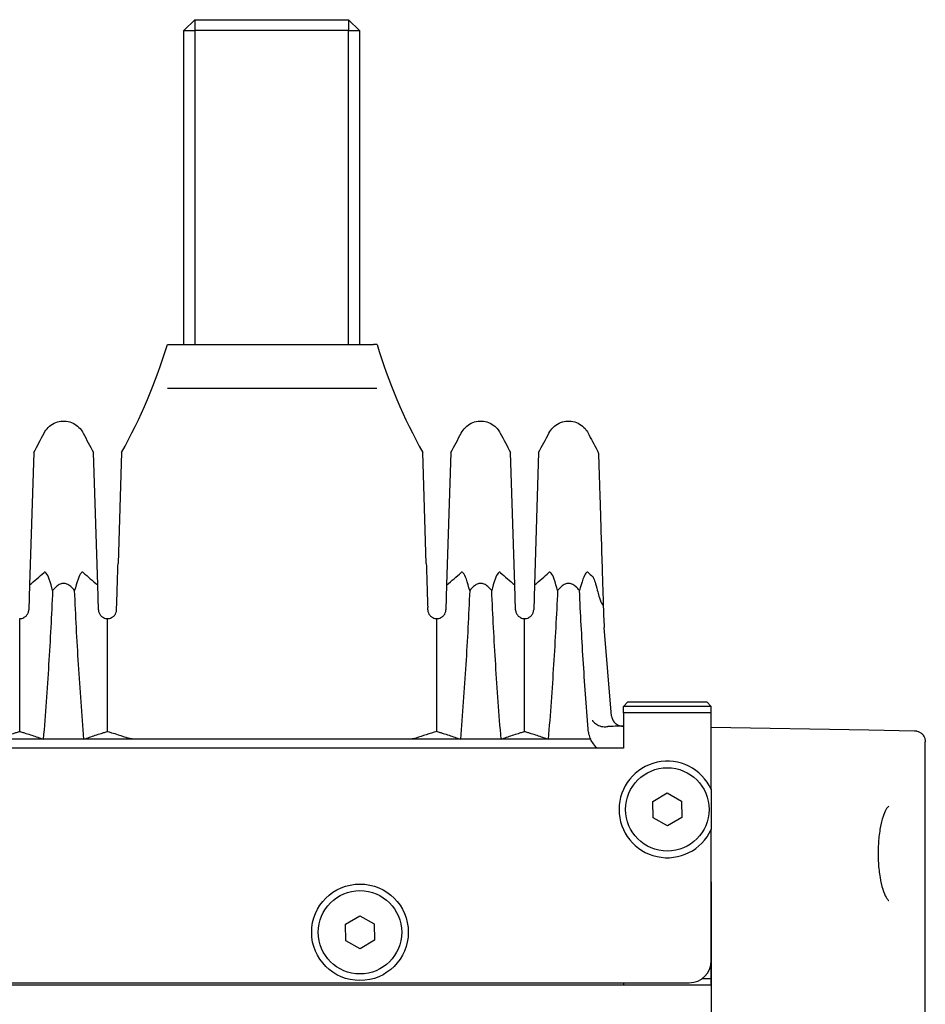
# Model space of a CAD drawing. Header units: millimetres. Extents: x 399 to 6076, y -1991 to 1602.
# Tile 270 of 324: x 5881 to 5922, y -351 to -306. Entities that reach past the tile are written whole.
import ezdxf

# ---------------------------------------------------------------- set-up
doc = ezdxf.new("R2010")
doc.units = ezdxf.units.MM
doc.layers.add('可見 (ISO)', color=7, linetype='Continuous', lineweight=25)

msp = doc.modelspace()

# ---------------------------------------------------------------- linework, layer by layer
at = {"layer": '可見 (ISO)'}
for p, q in [((5888.506, -305.625), (5888.006, -306.125)), ((5888.506, -305.625), (5895.506, -305.625)), ((5888.506, -305.625), (5888.506, -306.125)), ((5895.506, -305.625), (5895.506, -306.125)), ((5895.506, -305.625), (5896.006, -306.125)), ((5888.006, -320.425), (5888.006, -306.125)), ((5888.006, -306.125), (5888.506, -306.125)), ((5895.506, -306.125), (5888.506, -306.125)), ((5888.506, -306.125), (5888.506, -320.425)), ((5895.506, -320.425), (5895.506, -306.125)), ((5895.506, -306.125), (5896.006, -306.125)), ((5896.006, -306.125), (5896.006, -320.425)), ((5887.252, -320.425), (5887.417, -320.425)), ((5887.417, -320.425), (5887.933, -320.425)), ((5887.933, -320.425), (5896.121, -320.425)), ((5896.121, -320.425), (5896.637, -320.425)), ((5896.803, -320.425), (5896.637, -320.425)), ((5887.259, -322.425), (5887.419, -322.425)), ((5887.419, -322.425), (5896.636, -322.425)), ((5896.636, -322.425), (5896.795, -322.425)), ((5881.165, -325.351), (5880.975, -331.391)), ((5884.079, -331.391), (5883.889, -325.351)), ((5885.165, -325.351), (5885.006, -330.42)), ((5899.049, -330.42), (5898.889, -325.351)), ((5900.165, -325.351), (5899.975, -331.391)), ((5903.079, -331.391), (5902.889, -325.351)), ((5904.165, -325.351), (5903.975, -331.391)), ((5880.975, -331.391), (5880.94, -332.525)), ((5884.115, -332.525), (5884.079, -331.391)), ((5899.975, -331.391), (5899.94, -332.525)), ((5903.115, -332.525), (5903.079, -331.391)), ((5903.975, -331.391), (5903.94, -332.525)), ((5884.94, -332.525), (5884.943, -332.422)), ((5899.115, -332.525), (5899.112, -332.422)), ((5880.527, -338.069), (5880.527, -332.925)), ((5884.527, -338.069), (5884.527, -332.925)), ((5899.527, -338.069), (5899.527, -332.925)), ((5903.527, -338.069), (5903.527, -332.925)), ((5907.489, -337.366), (5907.154, -333.337)), ((5908.227, -336.725), (5908.027, -336.925)), ((5912.027, -336.925), (5908.027, -336.925)), ((5908.027, -337.225), (5908.027, -336.925)), ((5908.227, -336.725), (5911.827, -336.725)), ((5911.827, -336.725), (5912.027, -336.925)), ((5912.027, -337.225), (5912.027, -336.925)), ((5908.027, -337.225), (5908.027, -338.825)), ((5912.027, -337.225), (5908.027, -337.225)), ((5912.027, -338.825), (5912.027, -337.225)), ((5907.987, -337.825), (5908.027, -337.825)), ((5912.027, -337.875), (5919.202, -338)), ((5919.202, -338), (5921.286, -338.036)), ((5908.027, -338.825), (5844.027, -338.825)), ((5881.599, -338.425), (5879.455, -338.425)), ((5883.455, -338.425), (5881.599, -338.425)), ((5885.907, -338.425), (5883.455, -338.425)), ((5898.148, -338.425), (5885.907, -338.425)), ((5900.599, -338.425), (5898.148, -338.425)), ((5902.455, -338.425), (5900.599, -338.425)), ((5904.599, -338.425), (5902.455, -338.425)), ((5906.536, -338.425), (5904.599, -338.425)), ((5912.027, -340.708), (5912.027, -338.825)), ((5921.777, -357.134), (5921.777, -338.536)), ((5909.372, -341.259), (5910.017, -340.874)), ((5910.017, -340.874), (5910.672, -341.24)), ((5909.383, -342.009), (5909.372, -341.259)), ((5910.672, -341.24), (5910.683, -341.991)), ((5910.683, -341.991), (5910.038, -342.375)), ((5910.038, -342.375), (5909.383, -342.009)), ((5912.027, -348.525), (5912.027, -342.541)), ((5912.027, -344.925), (5912.027, -354.375)), ((5895.372, -346.859), (5896.017, -346.474)), ((5896.017, -346.474), (5896.672, -346.84)), ((5895.383, -347.609), (5895.372, -346.859)), ((5896.672, -346.84), (5896.683, -347.591)), ((5896.038, -347.975), (5895.383, -347.609)), ((5896.683, -347.591), (5896.038, -347.975)), ((5912.027, -349.625), (5912.027, -348.525)), ((5840.027, -349.625), (5912.027, -349.625)), ((5841.027, -349.525), (5911.027, -349.525)), ((5908.027, -349.525), (5908.027, -349.625)), ((5911.627, -349.325), (5912.027, -349.325))]:
    msp.add_line(p, q, dxfattribs=at)
for centre, radius in [((5910.027, -341.625), 1.9), ((5896.027, -347.225), 2.2), ((5896.027, -347.225), 1.9)]:
    msp.add_circle(centre, radius, dxfattribs=at)
for centre, radius, start, end in [((5910.027, -341.625), 2.2, 24.62, 335.38), ((5911.027, -348.525), 1, 270, 0)]:
    msp.add_arc(centre, radius, start, end, dxfattribs=at)
for centre, major_axis, ratio, start_param, end_param in [((5859.313, -327.713), (24.962, 2.231), 0.420915, 5.724377, 5.780185), ((5905.742, -327.713), (24.962, -2.231), 0.420915, 3.644593, 3.700401), ((5878.313, -327.713), (24.962, 2.231), 0.420915, 5.724377, 5.780185), ((5924.742, -327.713), (24.962, -2.231), 0.420915, 3.644593, 3.700401), ((5882.313, -327.713), (24.962, 2.231), 0.420915, 5.724377, 5.780185), ((5928.734, -327.683), (24.953, -2.197), 0.421524, 3.644033, 3.661646), ((5916.826, -333.498), (6.811, -7.656), 0.903414, 3.966437, 4.019), ((5913.186, -340.971), (9.727, -1.701), 0.272121, 2.181179, 2.265203), ((5909.348, -359.287), (16.437, -14.676), 0.952832, 2.336961, 2.338671), ((5920.314, -340.409), (24.548, 0.11), 0.186157, 2.579864, 2.656548)]:
    msp.add_ellipse(centre, major_axis=major_axis, ratio=ratio, start_param=start_param, end_param=end_param, dxfattribs=at)
for points in [[(5885.165, -325.351), (5886.037, -323.795), (5886.741, -322.133), (5887.252, -320.425)], [(5896.803, -320.425), (5897.314, -322.133), (5898.018, -323.795), (5898.889, -325.351)], [(5881.165, -325.351), (5881.328, -325.06), (5881.485, -324.766), (5881.636, -324.469)], [(5883.419, -324.469), (5883.419, -324.469), (5883.419, -324.469), (5883.419, -324.469)], [(5883.419, -324.469), (5883.57, -324.766), (5883.727, -325.06), (5883.889, -325.351)], [(5900.165, -325.351), (5900.328, -325.06), (5900.485, -324.766), (5900.636, -324.469)], [(5902.419, -324.469), (5902.419, -324.469), (5902.419, -324.469), (5902.419, -324.469)], [(5902.419, -324.469), (5902.57, -324.766), (5902.727, -325.06), (5902.889, -325.351)], [(5904.165, -325.351), (5904.328, -325.06), (5904.485, -324.766), (5904.636, -324.469)], [(5906.419, -324.469), (5906.419, -324.469), (5906.419, -324.469), (5906.419, -324.469)], [(5906.419, -324.469), (5906.552, -324.731), (5906.689, -324.99), (5906.831, -325.246)], [(5907.489, -337.366), (5907.497, -337.463), (5907.535, -337.563), (5907.602, -337.643)], [(5907.224, -337.854), (5907.255, -337.852), (5907.286, -337.85), (5907.318, -337.849)]]:
    msp.add_open_spline(points, degree=3, dxfattribs=at)
for points, knots in [([(5881.636, -324.469), (5881.684, -324.373), (5881.75, -324.284), (5881.904, -324.133), (5881.995, -324.069), (5882.19, -323.974), (5882.296, -323.943), (5882.512, -323.916), (5882.623, -323.921), (5882.835, -323.964), (5882.939, -324.004), (5883.126, -324.113), (5883.211, -324.184), (5883.336, -324.328), (5883.382, -324.397), (5883.419, -324.469)], [0, 0, 0, 0, 0.0323105, 0.0323105, 0.0648229, 0.0648229, 0.097328, 0.097328, 0.1298334, 0.1298334, 0.1623388, 0.1623388, 0.1948441, 0.1948441, 0.2193183, 0.2193183, 0.2193183, 0.2193183]), ([(5900.636, -324.469), (5900.684, -324.373), (5900.75, -324.284), (5900.904, -324.133), (5900.995, -324.069), (5901.19, -323.974), (5901.296, -323.943), (5901.512, -323.916), (5901.623, -323.921), (5901.835, -323.964), (5901.939, -324.004), (5902.126, -324.113), (5902.211, -324.184), (5902.336, -324.328), (5902.382, -324.397), (5902.419, -324.469)], [0, 0, 0, 0, 0.0323105, 0.0323105, 0.0648229, 0.0648229, 0.097328, 0.097328, 0.1298334, 0.1298334, 0.1623388, 0.1623388, 0.1948441, 0.1948441, 0.2193183, 0.2193183, 0.2193183, 0.2193183]), ([(5904.636, -324.469), (5904.684, -324.373), (5904.75, -324.284), (5904.904, -324.133), (5904.995, -324.069), (5905.19, -323.974), (5905.296, -323.943), (5905.512, -323.916), (5905.623, -323.921), (5905.835, -323.964), (5905.939, -324.004), (5906.126, -324.113), (5906.211, -324.184), (5906.336, -324.328), (5906.382, -324.397), (5906.419, -324.469)], [0, 0, 0, 0, 0.0323105, 0.0323105, 0.0648229, 0.0648229, 0.097328, 0.097328, 0.1298334, 0.1298334, 0.1623388, 0.1623388, 0.1948441, 0.1948441, 0.2193183, 0.2193183, 0.2193183, 0.2193183]), ([(5906.831, -325.246), (5906.857, -325.293), (5906.876, -325.345), (5906.89, -325.423), (5906.892, -325.447), (5906.893, -325.472)], [0, 0, 0, 0, 0.01618775, 0.01618775, 0.02362877, 0.02362877, 0.02362877, 0.02362877]), ([(5906.893, -325.472), (5906.893, -325.472), (5906.898, -325.632), (5906.908, -325.946), (5906.908, -325.951), (5906.908, -325.956), (5906.908, -325.96), (5906.913, -326.116), (5906.919, -326.309), (5906.927, -326.537), (5906.927, -326.546), (5906.927, -326.556), (5906.927, -326.566), (5906.931, -326.686), (5906.935, -326.816), (5906.94, -326.955), (5906.944, -327.08), (5906.948, -327.213), (5906.952, -327.352), (5906.953, -327.368), (5906.953, -327.385), (5906.954, -327.402), (5906.973, -328.007), (5906.996, -328.732), (5907.022, -329.575), (5907.023, -329.609), (5907.024, -329.642), (5907.025, -329.676), (5907.032, -329.898), (5907.039, -330.128), (5907.047, -330.365), (5907.053, -330.559), (5907.059, -330.758), (5907.066, -330.961), (5907.067, -331.004), (5907.068, -331.048), (5907.07, -331.091), (5907.076, -331.293), (5907.083, -331.499), (5907.089, -331.71), (5907.091, -331.757), (5907.092, -331.804), (5907.094, -331.852), (5907.098, -331.981), (5907.102, -332.112), (5907.106, -332.243), (5907.108, -332.324), (5907.111, -332.405), (5907.114, -332.486)], [0.01504987, 0.01504987, 0.01504987, 0.01504987, 0.01868957, 0.01868957, 0.01868957, 0.01874379, 0.01874379, 0.01874379, 0.0205189, 0.0205189, 0.0205189, 0.02059495, 0.02059495, 0.02059495, 0.02152048, 0.02152048, 0.02152048, 0.02234824, 0.02234824, 0.02234824, 0.0224461, 0.0224461, 0.0224461, 0.02600691, 0.02600691, 0.02600691, 0.02614837, 0.02614837, 0.02614837, 0.0270737, 0.0270737, 0.0270737, 0.02783625, 0.02783625, 0.02783625, 0.0279976, 0.0279976, 0.0279976, 0.02875092, 0.02875092, 0.02875092, 0.02891954, 0.02891954, 0.02891954, 0.02937993, 0.02937993, 0.02937993, 0.02966558, 0.02966558, 0.02966558, 0.02966558]), ([(5884.943, -332.422), (5884.955, -332.053), (5884.966, -331.698), (5884.987, -331.021), (5884.997, -330.709), (5885.006, -330.42)], [0, 0, 0, 0, 0.1140343, 0.1140343, 0.2273797, 0.2273797, 0.2273797, 0.2273797]), ([(5899.049, -330.42), (5899.058, -330.709), (5899.067, -331.021), (5899.089, -331.698), (5899.1, -332.053), (5899.112, -332.422)], [0, 0, 0, 0, 0.1133239, 0.1133239, 0.2273304, 0.2273304, 0.2273304, 0.2273304]), ([(5882.027, -331.651), (5881.982, -331.477), (5881.928, -331.288), (5881.828, -331.008), (5881.782, -330.903), (5881.718, -330.829), (5881.699, -330.813), (5881.672, -330.807), (5881.665, -330.807), (5881.65, -330.812), (5881.643, -330.816), (5881.636, -330.823)], [0.000001, 0.000001, 0.000001, 0.000001, 0.0714922, 0.0714922, 0.1278125, 0.1278125, 0.1466939, 0.1466939, 0.1539664, 0.1539664, 0.1603115, 0.1603115, 0.1603115, 0.1603115]), ([(5883.419, -330.823), (5883.412, -330.816), (5883.405, -330.812), (5883.39, -330.807), (5883.382, -330.807), (5883.355, -330.813), (5883.336, -330.829), (5883.273, -330.903), (5883.227, -331.008), (5883.127, -331.289), (5883.073, -331.477), (5883.027, -331.651)], [0, 0, 0, 0, 0.0047033, 0.0047033, 0.0100954, 0.0100954, 0.0241002, 0.0241002, 0.0656763, 0.0656763, 0.1177835, 0.1177835, 0.1177835, 0.1177835]), ([(5901.027, -331.651), (5900.982, -331.477), (5900.928, -331.288), (5900.828, -331.008), (5900.782, -330.903), (5900.718, -330.829), (5900.699, -330.813), (5900.672, -330.807), (5900.665, -330.807), (5900.65, -330.812), (5900.643, -330.816), (5900.636, -330.823)], [0.000001, 0.000001, 0.000001, 0.000001, 0.0714922, 0.0714922, 0.1278125, 0.1278125, 0.1466939, 0.1466939, 0.1539664, 0.1539664, 0.1603115, 0.1603115, 0.1603115, 0.1603115]), ([(5902.419, -330.823), (5902.412, -330.816), (5902.405, -330.812), (5902.39, -330.807), (5902.382, -330.807), (5902.355, -330.813), (5902.336, -330.829), (5902.273, -330.903), (5902.227, -331.008), (5902.127, -331.289), (5902.073, -331.477), (5902.027, -331.651)], [0, 0, 0, 0, 0.0047033, 0.0047033, 0.0100954, 0.0100954, 0.0241002, 0.0241002, 0.0656763, 0.0656763, 0.1177835, 0.1177835, 0.1177835, 0.1177835]), ([(5905.027, -331.651), (5904.982, -331.477), (5904.928, -331.288), (5904.828, -331.008), (5904.782, -330.903), (5904.718, -330.829), (5904.699, -330.813), (5904.672, -330.807), (5904.665, -330.807), (5904.65, -330.812), (5904.643, -330.816), (5904.636, -330.823)], [0.000001, 0.000001, 0.000001, 0.000001, 0.0714922, 0.0714922, 0.1278125, 0.1278125, 0.1466939, 0.1466939, 0.1539664, 0.1539664, 0.1603115, 0.1603115, 0.1603115, 0.1603115]), ([(5906.419, -330.823), (5906.412, -330.816), (5906.405, -330.812), (5906.39, -330.807), (5906.382, -330.807), (5906.355, -330.813), (5906.336, -330.829), (5906.273, -330.903), (5906.227, -331.008), (5906.127, -331.289), (5906.073, -331.477), (5906.027, -331.651)], [0, 0, 0, 0, 0.0047033, 0.0047033, 0.0100954, 0.0100954, 0.0241002, 0.0241002, 0.0656763, 0.0656763, 0.1177835, 0.1177835, 0.1177835, 0.1177835]), ([(5906.62, -331.003), (5906.624, -331.007), (5906.628, -331.011), (5906.636, -331.022), (5906.64, -331.029), (5906.652, -331.049), (5906.66, -331.065), (5906.7, -331.152), (5906.733, -331.254), (5906.798, -331.468), (5906.833, -331.606), (5906.856, -331.7)], [0.00000002, 0.00000002, 0.00000002, 0.00000002, 0.00259662, 0.00259662, 0.00522321, 0.00522321, 0.01073709, 0.01073709, 0.03502998, 0.03502998, 0.07339142, 0.07339142, 0.07339142, 0.07339142]), ([(5882.027, -331.651), (5881.977, -332.769), (5881.917, -333.895), (5881.775, -336.155), (5881.694, -337.289), (5881.599, -338.425)], [0.000001, 0.000001, 0.000001, 0.000001, 0.3426184, 0.3426184, 0.6852542, 0.6852542, 0.6852542, 0.6852542]), ([(5883.027, -331.651), (5882.977, -331.58), (5882.918, -331.512), (5882.8, -331.414), (5882.743, -331.378), (5882.632, -331.336), (5882.58, -331.325), (5882.473, -331.325), (5882.422, -331.336), (5882.31, -331.379), (5882.254, -331.415), (5882.136, -331.513), (5882.078, -331.581), (5882.027, -331.651)], [-0.1247328, -0.1247328, -0.1247328, -0.1247328, -0.0982905, -0.0982905, -0.0783586, -0.0783586, -0.0623217, -0.0623217, -0.0462805, -0.0462805, -0.0263056, -0.0263056, -0.000001, -0.000001, -0.000001, -0.000001]), ([(5883.455, -338.425), (5883.361, -337.289), (5883.279, -336.154), (5883.137, -333.894), (5883.078, -332.769), (5883.027, -331.651)], [0.000001, 0.000001, 0.000001, 0.000001, 0.3426564, 0.3426564, 0.6852179, 0.6852179, 0.6852179, 0.6852179]), ([(5901.027, -331.651), (5900.977, -332.769), (5900.917, -333.895), (5900.775, -336.155), (5900.694, -337.289), (5900.599, -338.425)], [0.000001, 0.000001, 0.000001, 0.000001, 0.3426184, 0.3426184, 0.6852542, 0.6852542, 0.6852542, 0.6852542]), ([(5902.027, -331.651), (5901.977, -331.58), (5901.918, -331.512), (5901.8, -331.414), (5901.743, -331.378), (5901.632, -331.336), (5901.58, -331.325), (5901.473, -331.325), (5901.422, -331.336), (5901.31, -331.379), (5901.254, -331.415), (5901.136, -331.513), (5901.078, -331.581), (5901.027, -331.651)], [-0.1247328, -0.1247328, -0.1247328, -0.1247328, -0.0982905, -0.0982905, -0.0783586, -0.0783586, -0.0623217, -0.0623217, -0.0462805, -0.0462805, -0.0263056, -0.0263056, -0.000001, -0.000001, -0.000001, -0.000001]), ([(5902.455, -338.425), (5902.361, -337.289), (5902.279, -336.154), (5902.137, -333.894), (5902.078, -332.769), (5902.027, -331.651)], [0.000001, 0.000001, 0.000001, 0.000001, 0.3426564, 0.3426564, 0.6852179, 0.6852179, 0.6852179, 0.6852179]), ([(5905.027, -331.651), (5904.977, -332.769), (5904.917, -333.895), (5904.775, -336.155), (5904.694, -337.289), (5904.599, -338.425)], [0.000001, 0.000001, 0.000001, 0.000001, 0.3426184, 0.3426184, 0.6852542, 0.6852542, 0.6852542, 0.6852542]), ([(5906.027, -331.651), (5905.977, -331.58), (5905.918, -331.512), (5905.8, -331.414), (5905.743, -331.378), (5905.632, -331.336), (5905.58, -331.325), (5905.473, -331.325), (5905.422, -331.336), (5905.31, -331.379), (5905.254, -331.415), (5905.136, -331.513), (5905.078, -331.581), (5905.027, -331.651)], [-0.1247328, -0.1247328, -0.1247328, -0.1247328, -0.0982905, -0.0982905, -0.0783586, -0.0783586, -0.0623217, -0.0623217, -0.0462805, -0.0462805, -0.0263056, -0.0263056, -0.000001, -0.000001, -0.000001, -0.000001]), ([(5906.417, -337.962), (5906.333, -336.903), (5906.259, -335.847), (5906.129, -333.742), (5906.074, -332.693), (5906.027, -331.651)], [0.0000013, 0.0000013, 0.0000013, 0.0000013, 0.3193475, 0.3193475, 0.6386464, 0.6386464, 0.6386464, 0.6386464]), ([(5906.856, -331.7), (5906.878, -331.791), (5906.905, -331.889), (5906.951, -332.038), (5906.975, -332.108), (5907.007, -332.178), (5907.014, -332.193), (5907.029, -332.218), (5907.036, -332.228), (5907.043, -332.237)], [0.00000342, 0.00000342, 0.00000342, 0.00000342, 0.02848844, 0.02848844, 0.04711879, 0.04711879, 0.05223109, 0.05223109, 0.0566609, 0.0566609, 0.0566609, 0.0566609]), ([(5880.527, -332.925), (5880.587, -332.925), (5880.651, -332.912), (5880.729, -332.873), (5880.747, -332.862), (5880.801, -332.824), (5880.833, -332.793), (5880.877, -332.733), (5880.895, -332.704), (5880.918, -332.647), (5880.926, -332.623), (5880.936, -332.573), (5880.939, -332.549), (5880.94, -332.525)], [-0.08024384, -0.08024384, -0.08024384, -0.08024384, -0.05244875, -0.05244875, -0.04403813, -0.04403813, -0.02725332, -0.02725332, -0.01524627, -0.01524627, -0.00747113, -0.00747113, -0.000001, -0.000001, -0.000001, -0.000001]), ([(5884.115, -332.525), (5884.115, -332.549), (5884.118, -332.574), (5884.129, -332.623), (5884.137, -332.647), (5884.16, -332.704), (5884.178, -332.733), (5884.222, -332.793), (5884.254, -332.824), (5884.307, -332.862), (5884.326, -332.873), (5884.404, -332.912), (5884.468, -332.925), (5884.527, -332.925)], [-0.1004113, -0.1004113, -0.1004113, -0.1004113, -0.0910518, -0.0910518, -0.0813066, -0.0813066, -0.0662747, -0.0662747, -0.0452497, -0.0452497, -0.0347369, -0.0347369, -0.000001, -0.000001, -0.000001, -0.000001]), ([(5884.527, -332.925), (5884.587, -332.925), (5884.651, -332.912), (5884.729, -332.873), (5884.747, -332.862), (5884.801, -332.824), (5884.833, -332.793), (5884.877, -332.733), (5884.895, -332.704), (5884.918, -332.647), (5884.926, -332.623), (5884.936, -332.573), (5884.939, -332.549), (5884.94, -332.525)], [-0.08024384, -0.08024384, -0.08024384, -0.08024384, -0.05244875, -0.05244875, -0.04403813, -0.04403813, -0.02725332, -0.02725332, -0.01524627, -0.01524627, -0.00747113, -0.00747113, -0.000001, -0.000001, -0.000001, -0.000001]), ([(5899.115, -332.525), (5899.115, -332.549), (5899.118, -332.574), (5899.129, -332.623), (5899.137, -332.647), (5899.16, -332.704), (5899.178, -332.733), (5899.222, -332.793), (5899.254, -332.824), (5899.307, -332.862), (5899.326, -332.873), (5899.404, -332.912), (5899.468, -332.925), (5899.527, -332.925)], [-0.1004113, -0.1004113, -0.1004113, -0.1004113, -0.0910518, -0.0910518, -0.0813066, -0.0813066, -0.0662747, -0.0662747, -0.0452497, -0.0452497, -0.0347369, -0.0347369, -0.000001, -0.000001, -0.000001, -0.000001]), ([(5899.527, -332.925), (5899.587, -332.925), (5899.651, -332.912), (5899.729, -332.873), (5899.747, -332.862), (5899.801, -332.824), (5899.833, -332.793), (5899.877, -332.733), (5899.895, -332.704), (5899.918, -332.647), (5899.926, -332.623), (5899.936, -332.573), (5899.939, -332.549), (5899.94, -332.525)], [-0.08024384, -0.08024384, -0.08024384, -0.08024384, -0.05244875, -0.05244875, -0.04403813, -0.04403813, -0.02725332, -0.02725332, -0.01524627, -0.01524627, -0.00747113, -0.00747113, -0.000001, -0.000001, -0.000001, -0.000001]), ([(5903.115, -332.525), (5903.115, -332.549), (5903.118, -332.574), (5903.129, -332.623), (5903.137, -332.647), (5903.16, -332.704), (5903.178, -332.733), (5903.222, -332.793), (5903.254, -332.824), (5903.307, -332.862), (5903.326, -332.873), (5903.404, -332.912), (5903.468, -332.925), (5903.527, -332.925)], [-0.1004113, -0.1004113, -0.1004113, -0.1004113, -0.0910518, -0.0910518, -0.0813066, -0.0813066, -0.0662747, -0.0662747, -0.0452497, -0.0452497, -0.0347369, -0.0347369, -0.000001, -0.000001, -0.000001, -0.000001]), ([(5903.527, -332.925), (5903.587, -332.925), (5903.651, -332.912), (5903.729, -332.873), (5903.747, -332.862), (5903.801, -332.824), (5903.833, -332.793), (5903.877, -332.733), (5903.895, -332.704), (5903.918, -332.647), (5903.926, -332.623), (5903.936, -332.573), (5903.939, -332.549), (5903.94, -332.525)], [-0.08024384, -0.08024384, -0.08024384, -0.08024384, -0.05244875, -0.05244875, -0.04403813, -0.04403813, -0.02725332, -0.02725332, -0.01524627, -0.01524627, -0.00747113, -0.00747113, -0.000001, -0.000001, -0.000001, -0.000001]), ([(5907.043, -332.237), (5907.068, -332.266), (5907.087, -332.298), (5907.098, -332.341), (5907.109, -332.383), (5907.112, -332.435), (5907.114, -332.486)], [0, 0, 0, 0, 0.0001505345, 0.0001505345, 0.0001505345, 0.0003010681, 0.0003010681, 0.0003010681, 0.0003010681]), ([(5907.114, -332.486), (5907.117, -332.591), (5907.12, -332.696), (5907.123, -332.801), (5907.124, -332.807), (5907.124, -332.814), (5907.124, -332.821)], [0, 0, 0, 0, 0.0003157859, 0.0003157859, 0.0003157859, 0.0003366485, 0.0003366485, 0.0003366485, 0.0003366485]), ([(5906.536, -338.425), (5906.51, -338.359), (5906.482, -338.284), (5906.438, -338.12), (5906.424, -338.041), (5906.417, -337.962)], [0.00000287, 0.00000287, 0.00000287, 0.00000287, 0.02132638, 0.02132638, 0.04051053, 0.04051053, 0.04051053, 0.04051053]), ([(5906.611, -337.562), (5906.616, -337.568), (5906.62, -337.574), (5906.657, -337.622), (5906.7, -337.664), (5906.78, -337.724), (5906.812, -337.745), (5906.879, -337.784), (5906.915, -337.801), (5906.952, -337.816)], [-0.00301666, -0.00301666, -0.00301666, -0.00301666, 0, 0, 0.02117775, 0.02117775, 0.03329101, 0.03329101, 0.04540994, 0.04540994, 0.04540994, 0.04540994]), ([(5906.952, -337.816), (5906.995, -337.834), (5907.041, -337.844), (5907.132, -337.855), (5907.179, -337.856), (5907.224, -337.854)], [-0.02798099, -0.02798099, -0.02798099, -0.02798099, -0.01396291, -0.01396291, -0.00000001, -0.00000001, -0.00000001, -0.00000001]), ([(5907.602, -337.643), (5907.631, -337.678), (5907.662, -337.706), (5907.693, -337.729), (5907.724, -337.752), (5907.756, -337.769), (5907.787, -337.783), (5907.819, -337.797), (5907.85, -337.807), (5907.881, -337.813), (5907.897, -337.817), (5907.913, -337.82), (5907.93, -337.821), (5907.938, -337.822), (5907.947, -337.823), (5907.956, -337.824), (5907.965, -337.824), (5907.976, -337.825), (5907.987, -337.825)], [0, 0, 0, 0, 0.0001340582, 0.0001340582, 0.0001340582, 0.0002681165, 0.0002681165, 0.0002681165, 0.0004021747, 0.0004021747, 0.0004021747, 0.0004692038, 0.0004692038, 0.0004692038, 0.0005027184, 0.0005027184, 0.0005027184, 0.0005362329, 0.0005362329, 0.0005362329, 0.0005362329]), ([(5879.455, -338.425), (5879.62, -338.364), (5879.791, -338.304), (5880.06, -338.215), (5880.151, -338.185), (5880.29, -338.141), (5880.337, -338.127), (5880.432, -338.098), (5880.518, -338.072), (5880.527, -338.069)], [0.000001, 0.000001, 0.000001, 0.000001, 0.1158103, 0.1158103, 0.1736801, 0.1736801, 0.2025589, 0.2025589, 0.2315337, 0.2315337, 0.2315337, 0.2315337]), ([(5880.527, -338.069), (5880.537, -338.072), (5880.623, -338.098), (5880.717, -338.127), (5880.764, -338.141), (5880.904, -338.185), (5880.995, -338.215), (5881.263, -338.304), (5881.435, -338.364), (5881.599, -338.425)], [0.000001, 0.000001, 0.000001, 0.000001, 0.00576801, 0.00576801, 0.01151589, 0.01151589, 0.02303401, 0.02303401, 0.04608415, 0.04608415, 0.04608415, 0.04608415]), ([(5883.455, -338.425), (5883.62, -338.364), (5883.791, -338.304), (5884.06, -338.215), (5884.151, -338.185), (5884.29, -338.141), (5884.337, -338.127), (5884.432, -338.098), (5884.518, -338.072), (5884.527, -338.069)], [0.000001, 0.000001, 0.000001, 0.000001, 0.1158103, 0.1158103, 0.1736801, 0.1736801, 0.2025589, 0.2025589, 0.2315337, 0.2315337, 0.2315337, 0.2315337]), ([(5884.527, -338.069), (5884.59, -338.088), (5884.799, -338.151), (5885.169, -338.272), (5885.321, -338.324), (5885.467, -338.376)], [0.000001, 0.000001, 0.000001, 0.000001, 0.0373403, 0.0373403, 0.06476276, 0.06476276, 0.06476276, 0.06476276]), ([(5885.907, -338.425), (5885.862, -338.425), (5885.817, -338.424), (5885.729, -338.419), (5885.686, -338.416), (5885.607, -338.407), (5885.572, -338.402), (5885.511, -338.39), (5885.486, -338.384), (5885.467, -338.376)], [0.00000001, 0.00000001, 0.00000001, 0.00000001, 0.01347717, 0.01347717, 0.02746432, 0.02746432, 0.0414418, 0.0414418, 0.05499345, 0.05499345, 0.05499345, 0.05499345]), ([(5898.588, -338.376), (5898.568, -338.384), (5898.543, -338.39), (5898.483, -338.402), (5898.448, -338.407), (5898.369, -338.416), (5898.326, -338.419), (5898.238, -338.424), (5898.193, -338.425), (5898.148, -338.425)], [0, 0, 0, 0, 0.0135204, 0.0135204, 0.02746573, 0.02746573, 0.04149223, 0.04149223, 0.05500717, 0.05500717, 0.05500717, 0.05500717]), ([(5899.527, -338.069), (5899.537, -338.072), (5899.623, -338.098), (5899.717, -338.127), (5899.764, -338.141), (5899.904, -338.185), (5899.995, -338.215), (5900.263, -338.304), (5900.435, -338.364), (5900.599, -338.425)], [0.000001, 0.000001, 0.000001, 0.000001, 0.00576801, 0.00576801, 0.01151589, 0.01151589, 0.02303401, 0.02303401, 0.04608415, 0.04608415, 0.04608415, 0.04608415]), ([(5902.455, -338.425), (5902.62, -338.364), (5902.791, -338.304), (5903.06, -338.215), (5903.151, -338.185), (5903.29, -338.141), (5903.337, -338.127), (5903.432, -338.098), (5903.518, -338.072), (5903.527, -338.069)], [0.000001, 0.000001, 0.000001, 0.000001, 0.1158103, 0.1158103, 0.1736801, 0.1736801, 0.2025589, 0.2025589, 0.2315337, 0.2315337, 0.2315337, 0.2315337]), ([(5903.527, -338.069), (5903.537, -338.072), (5903.623, -338.098), (5903.717, -338.127), (5903.764, -338.141), (5903.904, -338.185), (5903.995, -338.215), (5904.263, -338.304), (5904.435, -338.364), (5904.599, -338.425)], [0.000001, 0.000001, 0.000001, 0.000001, 0.00576801, 0.00576801, 0.01151589, 0.01151589, 0.02303401, 0.02303401, 0.04608415, 0.04608415, 0.04608415, 0.04608415]), ([(5921.286, -338.036), (5921.305, -338.037), (5921.324, -338.038), (5921.361, -338.043), (5921.379, -338.046), (5921.438, -338.061), (5921.478, -338.076), (5921.552, -338.116), (5921.587, -338.141), (5921.648, -338.198), (5921.676, -338.231), (5921.721, -338.302), (5921.739, -338.34), (5921.769, -338.43), (5921.777, -338.484), (5921.777, -338.536)], [0, 0, 0, 0, 0.00566531, 0.00566531, 0.01125834, 0.01125834, 0.02385475, 0.02385475, 0.03645115, 0.03645115, 0.04904756, 0.04904756, 0.06164396, 0.06164396, 0.0774603, 0.0774603, 0.0774603, 0.0774603]), ([(5906.813, -338.825), (5906.812, -338.823), (5906.812, -338.823), (5906.788, -338.795), (5906.727, -338.726), (5906.615, -338.567), (5906.573, -338.498), (5906.536, -338.425)], [-0.05897444, -0.05897444, -0.05897444, -0.05897444, -0.05771761, -0.05771761, -0.02446116, -0.02446116, -0.00000151, -0.00000151, -0.00000151, -0.00000151]), ([(5920.114, -341.479), (5920.114, -341.479), (5920.11, -341.48), (5920.081, -341.5), (5920.03, -341.555), (5919.938, -341.725), (5919.894, -341.828), (5919.806, -342.096), (5919.761, -342.272), (5919.689, -342.667), (5919.66, -342.892), (5919.636, -343.236), (5919.63, -343.351), (5919.627, -343.495), (5919.627, -343.524), (5919.626, -343.596), (5919.626, -343.64), (5919.627, -343.813), (5919.632, -343.943), (5919.654, -344.298), (5919.68, -344.52), (5919.749, -344.921), (5919.792, -345.105), (5919.889, -345.414), (5919.944, -345.542), (5920.045, -345.714), (5920.094, -345.76), (5920.112, -345.77), (5920.113, -345.771), (5920.113, -345.771)], [0.0205874, 0.0205874, 0.0205874, 0.0205874, 0.0426141, 0.0426141, 0.1117834, 0.1117834, 0.1697483, 0.1697483, 0.2389828, 0.2389828, 0.3104512, 0.3104512, 0.3452083, 0.3452083, 0.3538592, 0.3538592, 0.3668389, 0.3668389, 0.4059204, 0.4059204, 0.4757215, 0.4757215, 0.5458634, 0.5458634, 0.6172294, 0.6172294, 0.6863431, 0.6863431, 0.7010632, 0.7010632, 0.7010632, 0.7010632])]:
    msp.add_open_spline(points, degree=3, knots=knots, dxfattribs=at)
msp.add_rational_spline([(5912.027, -340.708), (5912.027, -341.625), (5912.027, -342.541)], [1.2380952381, 1.3619047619, 1.2380952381], degree=2, dxfattribs=at)

doc.saveas('drawing.dxf')
